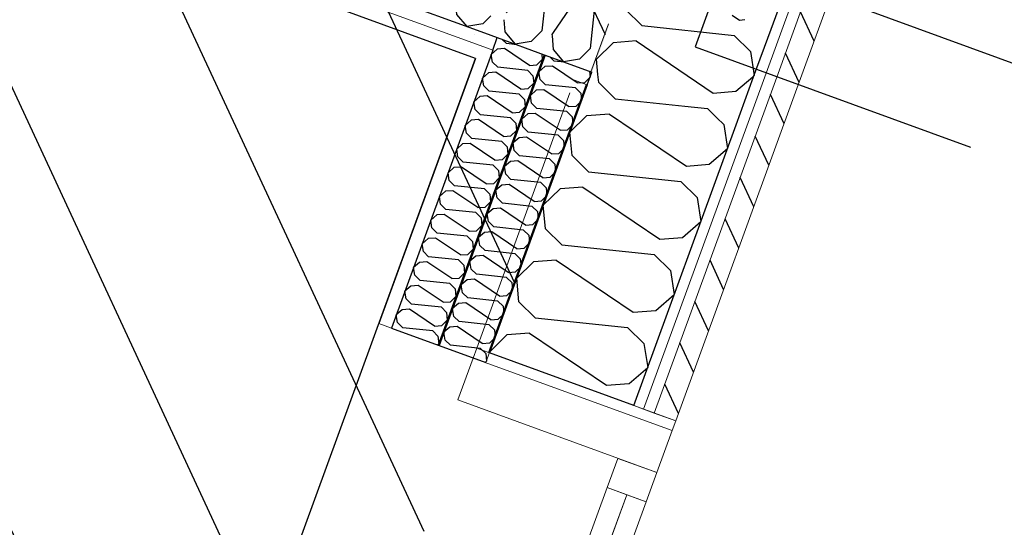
# Model space of a CAD drawing. Header units: millimetres. Extents: x 112481703 to 112588235, y 1264638581 to 1264713486.
# Tile 392 of 487: x 112583636 to 112584585, y 1264681601 to 1264682090. Entities that reach past the tile are written whole.
import ezdxf

# ---------------------------------------------------------------- set-up
doc = ezdxf.new("R2010")
doc.units = ezdxf.units.MM
doc.header["$LTSCALE"] = 0.5
doc.header["$MEASUREMENT"] = 0
doc.linetypes.add('PLINE', pattern=[0])
doc.linetypes.add('Stiplet', pattern=[1128.888893, 564.444447, -564.444447])
for name, color, linetype, lineweight in [('235- Utvendig kledning og overflate', 7, 'Continuous', 0), ('236- Innvendig kledning og overflate', 7, 'Continuous', 0), ('244- Vinduer_ dører_ foldevegger', 7, 'Continuous', 0), ('262- Taktekking', 7, 'Continuous', 0)]:
    doc.layers.add(name, color=color, linetype=linetype, lineweight=lineweight)
for name, color, linetype in [('862- M___Nettoareal', 7, 'Continuous'), ('862- M___Nettoareal(Polylinje)', 7, 'Continuous'), ('LA_farge_dekke_asfalt2', 7, 'Continuous'), ('Yttervegger.A225', 7, 'Continuous'), ('Yttervegger.A225 (Skravur)', 7, 'Continuous')]:
    doc.layers.add(name, color=color, linetype=linetype)
pattern_1 = [(249.956, (112557650, 1264717795), (-81.357, 29.68231), [0, -50]), (249.956, (112557682.11, 1264717756.67), (-81.357, 29.68231), [0, -50])]
pattern_2 = [(114.95599, (112557650, 1264717795), (27.198964, 12.65766), [])]

# ---------------------------------------------------------------- blocks, each defined once
blk = doc.blocks.new('Akuttmottak_3_6', base_point=(112581925.35, 1264681173.33))
at = {"layer": '862- M___Nettoareal(Polylinje)', "linetype": 'PLINE', "flags": 128}
blk.add_lwpolyline([(112578050.45, 1264680907.59), (112582998.65, 1264679102.29), (112584074.94, 1264682052.33), (112579575.15, 1264683694.04), (112579126.74, 1264683857.63), (112578714.09, 1264682726.57)], close=True, dxfattribs=at)
blk = doc.blocks.new('*X308', base_point=(112557650, 1264717795))
at = {"layer": 'Yttervegger.A225 (Skravur)', "linetype": 'PLINE'}
for p, q in [((112584134.23, 1264682155.88), (112584128.63, 1264682161.55)), ((112584135.35, 1264682141.33), (112584134.23, 1264682155.88)), ((112584145.14, 1264682137.76), (112584155.36, 1264682148.16)), ((112584155.36, 1264682148.16), (112584170.28, 1264682149.54)), ((112584173.97, 1264682145.8), (112584170.28, 1264682149.54)), ((112584135.35, 1264682141.33), (112584104.74, 1264682096.09)), ((112584145.14, 1264682137.76), (112584138.94, 1264682078.83)), ((112584102.36, 1264682089.55), (112584103.28, 1264682077.71)), ((112584138.94, 1264682078.83), (112584128.71, 1264682068.43)), ((112584103.28, 1264682077.71), (112584113.4, 1264682065.97)), ((112584128.71, 1264682068.43), (112584113.4, 1264682065.97))]:
    blk.add_line(p, q, dxfattribs=at)
blk = doc.blocks.new('*X309', base_point=(112557650, 1264717795))
at = {"layer": 'Yttervegger.A225 (Skravur)', "linetype": 'PLINE'}
for p, q in [((112584174.75, 1264682145.01), (112584173.97, 1264682145.8)), ((112584149.99, 1264682077.14), (112584148.72, 1264682075.26)), ((112584148.72, 1264682075.26), (112584148.82, 1264682073.94))]:
    blk.add_line(p, q, dxfattribs=at)
blk = doc.blocks.new('*X310', base_point=(112557650, 1264717795))
at = {"layer": 'Yttervegger.A225 (Skravur)', "linetype": 'PLINE'}
for p, q in [((112584180.8, 1264682138.88), (112584174.75, 1264682145.01)), ((112584181.93, 1264682124.34), (112584180.8, 1264682138.88)), ((112584191.71, 1264682120.77), (112584201.94, 1264682131.17)), ((112584201.94, 1264682131.17), (112584216.85, 1264682132.55)), ((112584220.1, 1264682129.26), (112584216.85, 1264682132.55)), ((112584181.93, 1264682124.34), (112584149.99, 1264682077.14)), ((112584191.71, 1264682120.77), (112584185.51, 1264682061.84)), ((112584148.82, 1264682073.94), (112584149.85, 1264682060.72)), ((112584149.85, 1264682060.72), (112584159.98, 1264682048.98)), ((112584185.51, 1264682061.84), (112584175.28, 1264682051.44)), ((112584175.28, 1264682051.44), (112584159.98, 1264682048.98))]:
    blk.add_line(p, q, dxfattribs=at)
blk = doc.blocks.new('*X312', base_point=(112557650, 1264717795))
at = {"layer": 'Yttervegger.A225 (Skravur)', "linetype": 'PLINE'}
for p, q in [((112583729.99, 1264682294.74), (112583736.22, 1264682301.09)), ((112583736.22, 1264682301.09), (112583751.13, 1264682302.46)), ((112583761.66, 1264682291.8), (112583751.13, 1264682302.46)), ((112583762.78, 1264682277.26), (112583761.66, 1264682291.8)), ((112583724.98, 1264682281.02), (112583719.79, 1264682231.75)), ((112583772.57, 1264682273.69), (112583782.79, 1264682284.09)), ((112583782.79, 1264682284.09), (112583797.71, 1264682285.47)), ((112583808.23, 1264682274.81), (112583797.71, 1264682285.47)), ((112583762.78, 1264682277.26), (112583729.58, 1264682228.18)), ((112583772.57, 1264682273.69), (112583766.36, 1264682214.76)), ((112583809.35, 1264682260.27), (112583808.23, 1264682274.81)), ((112583809.35, 1264682260.27), (112583776.15, 1264682211.19)), ((112583819.14, 1264682256.7), (112583829.36, 1264682267.1)), ((112583829.36, 1264682267.1), (112583844.28, 1264682268.48)), ((112583854.8, 1264682257.82), (112583844.28, 1264682268.48)), ((112583819.14, 1264682256.7), (112583812.94, 1264682197.77)), ((112583855.93, 1264682243.28), (112583854.8, 1264682257.82)), ((112583865.71, 1264682239.71), (112583875.93, 1264682250.11)), ((112583875.93, 1264682250.11), (112583890.85, 1264682251.49)), ((112583901.37, 1264682240.83), (112583890.85, 1264682251.49)), ((112583855.93, 1264682243.28), (112583822.72, 1264682194.2)), ((112583902.5, 1264682226.29), (112583901.37, 1264682240.83)), ((112583719.79, 1264682231.75), (112583709.57, 1264682221.35)), ((112583865.71, 1264682239.71), (112583859.51, 1264682180.78)), ((112583912.28, 1264682222.72), (112583922.51, 1264682233.12)), ((112583922.51, 1264682233.12), (112583937.42, 1264682234.5)), ((112583947.94, 1264682223.84), (112583937.42, 1264682234.5)), ((112583709.57, 1264682221.35), (112583702.81, 1264682220.27)), ((112583729.58, 1264682228.18), (112583730.7, 1264682213.64)), ((112583902.5, 1264682226.29), (112583869.29, 1264682177.21)), ((112583912.28, 1264682222.72), (112583906.08, 1264682163.79)), ((112583949.07, 1264682209.3), (112583947.94, 1264682223.84)), ((112583730.7, 1264682213.64), (112583740.83, 1264682201.9)), ((112583766.36, 1264682214.76), (112583756.14, 1264682204.36)), ((112583958.85, 1264682205.73), (112583969.08, 1264682216.13)), ((112583969.08, 1264682216.13), (112583983.99, 1264682217.51)), ((112583994.51, 1264682206.85), (112583983.99, 1264682217.51)), ((112583756.14, 1264682204.36), (112583740.83, 1264682201.9)), ((112583776.15, 1264682211.19), (112583777.27, 1264682196.65)), ((112583949.07, 1264682209.3), (112583915.86, 1264682160.22)), ((112583958.85, 1264682205.73), (112583952.65, 1264682146.8)), ((112583995.64, 1264682192.31), (112583994.51, 1264682206.85)), ((112583777.27, 1264682196.65), (112583787.4, 1264682184.91)), ((112583812.94, 1264682197.77), (112583802.71, 1264682187.37)), ((112583822.72, 1264682194.2), (112583823.85, 1264682179.66)), ((112584005.42, 1264682188.74), (112584015.65, 1264682199.14)), ((112584015.65, 1264682199.14), (112584030.56, 1264682200.52)), ((112584041.09, 1264682189.86), (112584030.56, 1264682200.52)), ((112583802.71, 1264682187.37), (112583787.4, 1264682184.91)), ((112583995.64, 1264682192.31), (112583962.44, 1264682143.23)), ((112584005.42, 1264682188.74), (112583999.22, 1264682129.81)), ((112584042.21, 1264682175.32), (112584041.09, 1264682189.86)), ((112584062.22, 1264682182.15), (112584077.14, 1264682183.53)), ((112584087.66, 1264682172.87), (112584077.14, 1264682183.53)), ((112583823.85, 1264682179.66), (112583833.97, 1264682167.92)), ((112583859.51, 1264682180.78), (112583849.28, 1264682170.38)), ((112583869.29, 1264682177.21), (112583870.42, 1264682162.67)), ((112584042.21, 1264682175.32), (112584009.01, 1264682126.24)), ((112584052, 1264682171.75), (112584062.22, 1264682182.15)), ((112583849.28, 1264682170.38), (112583833.97, 1264682167.92)), ((112584052, 1264682171.75), (112584045.79, 1264682112.82)), ((112584088.78, 1264682158.32), (112584087.66, 1264682172.87)), ((112584098.57, 1264682154.75), (112584108.79, 1264682165.16)), ((112584108.79, 1264682165.16), (112584116.36, 1264682165.86)), ((112583870.42, 1264682162.67), (112583880.55, 1264682150.93)), ((112583906.08, 1264682163.79), (112583895.85, 1264682153.39)), ((112583915.86, 1264682160.22), (112583916.99, 1264682145.68)), ((112584088.78, 1264682158.32), (112584055.58, 1264682109.25)), ((112584098.57, 1264682154.75), (112584093, 1264682101.82)), ((112583895.85, 1264682153.39), (112583880.55, 1264682150.93)), ((112583916.99, 1264682145.68), (112583927.12, 1264682133.94)), ((112583952.65, 1264682146.8), (112583942.43, 1264682136.4)), ((112583942.43, 1264682136.4), (112583927.12, 1264682133.94)), ((112583962.44, 1264682143.23), (112583963.56, 1264682128.69)), ((112583963.56, 1264682128.69), (112583973.69, 1264682116.95)), ((112583999.22, 1264682129.81), (112583989, 1264682119.41)), ((112584009.01, 1264682126.24), (112584010.13, 1264682111.69)), ((112583989, 1264682119.41), (112583973.69, 1264682116.95)), ((112584010.13, 1264682111.69), (112584020.26, 1264682099.96)), ((112584045.79, 1264682112.82), (112584035.57, 1264682102.41)), ((112584055.58, 1264682109.25), (112584056.7, 1264682094.7)), ((112584035.57, 1264682102.41), (112584020.26, 1264682099.96)), ((112584056.7, 1264682094.7), (112584066.83, 1264682082.97)), ((112584089.89, 1264682093.31), (112584082.14, 1264682085.42)), ((112584082.14, 1264682085.42), (112584066.83, 1264682082.97))]:
    blk.add_line(p, q, dxfattribs=at)
blk = doc.blocks.new('*X368', base_point=(112557650, 1264717795))
at = {"layer": 'Yttervegger.A225 (Skravur)', "linetype": 'PLINE'}
for p, q in [((112584225.2, 1264682129.51), (112584217.37, 1264682121.78)), ((112584219.46, 1264682099.26), (112584217.37, 1264682121.78)), ((112584235.16, 1264682083.82), (112584219.46, 1264682099.26)), ((112584322.48, 1264682094.01), (112584329.55, 1264682089.23)), ((112584329.55, 1264682089.23), (112584334.54, 1264682089.62)), ((112584235.16, 1264682083.82), (112584324.16, 1264682074.45)), ((112584324.16, 1264682074.45), (112584339.87, 1264682059.01)), ((112584339.87, 1264682059.01), (112584343.58, 1264682035.89)), ((112584342.16, 1264682034.67), (112584343.58, 1264682035.89))]:
    blk.add_line(p, q, dxfattribs=at)
blk = doc.blocks.new('*X375', base_point=(112557650, 1264717795))
at = {"layer": 'Yttervegger.A225 (Skravur)', "linetype": 'PLINE'}
for p, q in [((112584193.79, 1264682028.93), (112584193.06, 1264682036.91)), ((112584209.5, 1264682013.49), (112584193.79, 1264682028.93)), ((112584209.5, 1264682013.49), (112584276.63, 1264682006.42)), ((112584182.15, 1264681997.01), (112584166.05, 1264681981.12)), ((112584204.11, 1264681998.71), (112584182.15, 1264681997.01)), ((112584204.11, 1264681998.71), (112584278.23, 1264681948.56)), ((112584307.68, 1264681995.09), (112584314.21, 1264681988.68)), ((112584314.21, 1264681988.68), (112584317.92, 1264681965.56)), ((112584168.13, 1264681958.6), (112584166.05, 1264681981.12)), ((112584300.19, 1264681950.26), (112584317.92, 1264681965.56)), ((112584183.84, 1264681943.15), (112584168.13, 1264681958.6)), ((112584278.23, 1264681948.56), (112584300.19, 1264681950.26)), ((112584183.84, 1264681943.15), (112584272.84, 1264681933.79)), ((112584178.45, 1264681928.38), (112584156.49, 1264681926.68)), ((112584178.45, 1264681928.38), (112584252.57, 1264681878.23)), ((112584272.84, 1264681933.79), (112584288.55, 1264681918.35)), ((112584156.49, 1264681926.68), (112584140.39, 1264681910.79)), ((112584288.55, 1264681918.35), (112584292.26, 1264681895.23)), ((112584142.47, 1264681888.26), (112584140.39, 1264681910.79)), ((112584274.53, 1264681879.93), (112584292.26, 1264681895.23)), ((112584158.18, 1264681872.82), (112584142.47, 1264681888.26)), ((112584252.57, 1264681878.23), (112584274.53, 1264681879.93)), ((112584158.18, 1264681872.82), (112584247.18, 1264681863.46)), ((112584247.18, 1264681863.46), (112584262.89, 1264681848.01)), ((112584130.83, 1264681856.35), (112584114.73, 1264681840.45)), ((112584152.79, 1264681858.05), (112584130.83, 1264681856.35)), ((112584152.79, 1264681858.05), (112584226.91, 1264681807.9)), ((112584262.89, 1264681848.01), (112584266.6, 1264681824.9)), ((112584116.81, 1264681817.93), (112584114.73, 1264681840.45)), ((112584248.87, 1264681809.6), (112584266.6, 1264681824.9)), ((112584132.52, 1264681802.49), (112584116.81, 1264681817.93)), ((112584226.91, 1264681807.9), (112584248.87, 1264681809.6)), ((112584132.52, 1264681802.49), (112584221.52, 1264681793.12)), ((112584105.17, 1264681786.01), (112584089.07, 1264681770.12)), ((112584127.13, 1264681787.71), (112584105.17, 1264681786.01)), ((112584127.13, 1264681787.71), (112584201.25, 1264681737.57)), ((112584221.52, 1264681793.12), (112584237.23, 1264681777.68)), ((112584237.23, 1264681777.68), (112584240.94, 1264681754.56)), ((112584089.24, 1264681768.36), (112584089.07, 1264681770.12)), ((112584223.21, 1264681739.27), (112584240.94, 1264681754.56)), ((112584201.25, 1264681737.57), (112584223.21, 1264681739.27))]:
    blk.add_line(p, q, dxfattribs=at)
blk = doc.blocks.new('*X377', base_point=(112557650, 1264717795))
at = {"layer": 'Yttervegger.A225 (Skravur)', "linetype": 'PLINE'}
for p, q in [((112584207.81, 1264682067.34), (112584191.71, 1264682051.45)), ((112584229.77, 1264682069.04), (112584207.81, 1264682067.34)), ((112584229.77, 1264682069.04), (112584303.89, 1264682018.9)), ((112584193.06, 1264682036.91), (112584191.71, 1264682051.45)), ((112584325.85, 1264682020.6), (112584342.16, 1264682034.67)), ((112584303.89, 1264682018.9), (112584325.85, 1264682020.6)), ((112584276.63, 1264682006.42), (112584298.5, 1264682004.12)), ((112584298.5, 1264682004.12), (112584307.68, 1264681995.09))]:
    blk.add_line(p, q, dxfattribs=at)
blk = doc.blocks.new('Skyvedør[22]', base_point=(112557650, 1264717795))
at = {"layer": '235- Utvendig kledning og overflate', "linetype": 'PLINE'}
for p, q in [((112584236.95, 1264681714.46), (112584227.56, 1264681717.89)), ((112584236.95, 1264681714.46), (112584227.56, 1264681717.89)), ((112584247.29, 1264681710.69), (112584236.95, 1264681714.46)), ((112584247.29, 1264681710.69), (112584236.95, 1264681714.46)), ((112584267.95, 1264681703.15), (112584247.29, 1264681710.69)), ((112584267.95, 1264681703.15), (112584247.29, 1264681710.69))]:
    blk.add_line(p, q, dxfattribs=at)
at = {"layer": '236- Innvendig kledning og overflate', "linetype": 'PLINE'}
for p, q in [((112584087.58, 1264681768.96), (112584076.31, 1264681773.07)), ((112584087.58, 1264681768.96), (112584076.31, 1264681773.07)), ((112584088.52, 1264681768.62), (112584087.58, 1264681768.96)), ((112584088.52, 1264681768.62), (112584087.58, 1264681768.96))]:
    blk.add_line(p, q, dxfattribs=at)
at = {"layer": '244- Vinduer_ dører_ foldevegger', "linetype": 'PLINE'}
for p, q in [((112584072.88, 1264681763.68), (112584076.31, 1264681773.07)), ((112584267.95, 1264681703.15), (112584076.31, 1264681773.07)), ((112584227.56, 1264681717.89), (112584088.52, 1264681768.62)), ((112584227.56, 1264681717.89), (112584088.52, 1264681768.62)), ((112584058.14, 1264681723.28), (112584072.88, 1264681763.68)), ((112584072.88, 1264681763.68), (112584264.53, 1264681693.76)), ((112584249.79, 1264681653.36), (112584058.14, 1264681723.28)), ((112584264.53, 1264681693.76), (112584267.95, 1264681703.15)), ((112584264.53, 1264681693.76), (112584249.79, 1264681653.36)), ((112584201.93, 1264681638.89), (112584212.21, 1264681667.07)), ((112584212.21, 1264681667.07), (112584249.79, 1264681653.36)), ((112584249.79, 1264681653.36), (112584239.51, 1264681625.18)), ((112584239.51, 1264681625.18), (112584201.93, 1264681638.89)), ((112584220.72, 1264681632.03), (112584026.73, 1264681100.32))]:
    blk.add_line(p, q, dxfattribs=at)
at = {"layer": '244- Vinduer_ dører_ foldevegger', "linetype": 'PLINE', "flags": 128}
for points in [[(112584220.72, 1264681632.03), (112584026.73, 1264681100.32), (112584007.94, 1264681107.17), (112584201.93, 1264681638.89)], [(112584239.51, 1264681625.18), (112584045.51, 1264681093.46), (112584026.73, 1264681100.32), (112584220.72, 1264681632.03)]]:
    blk.add_lwpolyline(points, close=True, dxfattribs=at)
blk = doc.blocks.new('*X452', base_point=(112557650, 1264717795))
at = {"layer": 'Yttervegger.A225 (Skravur)', "linetype": 'PLINE'}
for p, q in [((112584104.81, 1264682066.49), (112584100.57, 1264682070.66)), ((112584095.93, 1264682061.15), (112584090.19, 1264682056.19)), ((112584103.06, 1264682061.7), (112584095.93, 1264682061.15)), ((112584127.1, 1264682045.43), (112584103.06, 1264682061.7)), ((112584114.91, 1264682065.43), (112584104.81, 1264682066.49)), ((112584091.39, 1264682048.69), (112584090.19, 1264682056.19)), ((112584134.22, 1264682045.99), (112584139.44, 1264682051.14)), ((112584138.93, 1264682056.66), (112584139.44, 1264682051.14)), ((112584096.48, 1264682043.68), (112584091.39, 1264682048.69)), ((112584125.35, 1264682040.64), (112584096.48, 1264682043.68)), ((112584127.1, 1264682045.43), (112584134.22, 1264682045.99)), ((112584087.61, 1264682038.34), (112584081.86, 1264682033.37)), ((112584083.07, 1264682025.88), (112584081.86, 1264682033.37)), ((112584094.73, 1264682038.89), (112584087.61, 1264682038.34)), ((112584118.77, 1264682022.62), (112584094.73, 1264682038.89)), ((112584125.35, 1264682040.64), (112584130.44, 1264682035.63)), ((112584130.44, 1264682035.63), (112584131.12, 1264682028.33)), ((112584088.16, 1264682020.87), (112584083.07, 1264682025.88)), ((112584118.77, 1264682022.62), (112584125.9, 1264682023.17)), ((112584125.9, 1264682023.17), (112584131.12, 1264682028.33)), ((112584079.29, 1264682015.53), (112584073.54, 1264682010.56)), ((112584086.41, 1264682016.08), (112584079.29, 1264682015.53)), ((112584110.45, 1264681999.81), (112584086.41, 1264682016.08)), ((112584117.03, 1264682017.83), (112584088.16, 1264682020.87)), ((112584117.03, 1264682017.83), (112584122.12, 1264682012.82)), ((112584122.12, 1264682012.82), (112584122.79, 1264682005.52)), ((112584074.74, 1264682003.07), (112584073.54, 1264682010.56)), ((112584079.84, 1264681998.06), (112584074.74, 1264682003.07)), ((112584117.57, 1264682000.36), (112584122.79, 1264682005.52)), ((112584108.7, 1264681995.02), (112584079.84, 1264681998.06)), ((112584108.7, 1264681995.02), (112584113.8, 1264681990.01)), ((112584110.45, 1264681999.81), (112584117.57, 1264682000.36)), ((112584070.97, 1264681992.71), (112584065.22, 1264681987.75)), ((112584066.42, 1264681980.26), (112584065.22, 1264681987.75)), ((112584078.09, 1264681993.27), (112584070.97, 1264681992.71)), ((112584102.13, 1264681977), (112584078.09, 1264681993.27)), ((112584113.8, 1264681990.01), (112584114.47, 1264681982.71)), ((112584071.52, 1264681975.25), (112584066.42, 1264681980.26)), ((112584100.38, 1264681972.21), (112584071.52, 1264681975.25)), ((112584102.13, 1264681977), (112584109.25, 1264681977.55)), ((112584109.25, 1264681977.55), (112584114.47, 1264681982.71)), ((112584062.65, 1264681969.9), (112584056.9, 1264681964.94)), ((112584069.77, 1264681970.46), (112584062.65, 1264681969.9)), ((112584093.81, 1264681954.19), (112584069.77, 1264681970.46)), ((112584100.38, 1264681972.21), (112584105.48, 1264681967.2)), ((112584105.48, 1264681967.2), (112584106.15, 1264681959.9)), ((112584058.1, 1264681957.45), (112584056.9, 1264681964.94)), ((112584063.19, 1264681952.44), (112584058.1, 1264681957.45)), ((112584100.93, 1264681954.74), (112584106.15, 1264681959.9)), ((112584054.32, 1264681947.09), (112584048.57, 1264681942.13)), ((112584061.45, 1264681947.64), (112584054.32, 1264681947.09)), ((112584085.48, 1264681931.38), (112584061.45, 1264681947.64)), ((112584092.06, 1264681949.4), (112584063.19, 1264681952.44)), ((112584092.06, 1264681949.4), (112584097.15, 1264681944.39)), ((112584093.81, 1264681954.19), (112584100.93, 1264681954.74)), ((112584049.78, 1264681934.63), (112584048.57, 1264681942.13)), ((112584092.61, 1264681931.93), (112584097.83, 1264681937.09)), ((112584097.15, 1264681944.39), (112584097.83, 1264681937.09)), ((112584054.87, 1264681929.63), (112584049.78, 1264681934.63)), ((112584083.74, 1264681926.59), (112584054.87, 1264681929.63)), ((112584085.48, 1264681931.38), (112584092.61, 1264681931.93)), ((112584046, 1264681924.28), (112584040.25, 1264681919.32)), ((112584041.46, 1264681911.82), (112584040.25, 1264681919.32)), ((112584053.12, 1264681924.83), (112584046, 1264681924.28)), ((112584077.16, 1264681908.57), (112584053.12, 1264681924.83)), ((112584083.74, 1264681926.59), (112584088.83, 1264681921.58)), ((112584088.83, 1264681921.58), (112584089.51, 1264681914.28)), ((112584046.55, 1264681906.82), (112584041.46, 1264681911.82)), ((112584077.16, 1264681908.57), (112584084.29, 1264681909.12)), ((112584084.29, 1264681909.12), (112584089.51, 1264681914.28)), ((112584037.68, 1264681901.47), (112584031.93, 1264681896.51)), ((112584044.8, 1264681902.02), (112584037.68, 1264681901.47)), ((112584068.84, 1264681885.76), (112584044.8, 1264681902.02)), ((112584075.41, 1264681903.78), (112584046.55, 1264681906.82)), ((112584075.41, 1264681903.78), (112584080.51, 1264681898.77)), ((112584080.51, 1264681898.77), (112584081.18, 1264681891.47)), ((112584033.13, 1264681889.01), (112584031.93, 1264681896.51)), ((112584075.96, 1264681886.31), (112584081.18, 1264681891.47)), ((112584038.23, 1264681884.01), (112584033.13, 1264681889.01)), ((112584067.09, 1264681880.97), (112584038.23, 1264681884.01)), ((112584067.09, 1264681880.97), (112584072.19, 1264681875.96)), ((112584068.84, 1264681885.76), (112584075.96, 1264681886.31)), ((112584029.36, 1264681878.66), (112584023.61, 1264681873.7)), ((112584024.81, 1264681866.2), (112584023.61, 1264681873.7)), ((112584036.48, 1264681879.21), (112584029.36, 1264681878.66)), ((112584060.52, 1264681862.95), (112584036.48, 1264681879.21)), ((112584072.19, 1264681875.96), (112584072.86, 1264681868.65)), ((112584029.91, 1264681861.19), (112584024.81, 1264681866.2)), ((112584058.77, 1264681858.16), (112584029.91, 1264681861.19)), ((112584060.52, 1264681862.95), (112584067.64, 1264681863.5)), ((112584067.64, 1264681863.5), (112584072.86, 1264681868.65)), ((112584021.03, 1264681855.85), (112584015.29, 1264681850.89)), ((112584028.16, 1264681856.4), (112584021.03, 1264681855.85)), ((112584052.2, 1264681840.14), (112584028.16, 1264681856.4)), ((112584058.77, 1264681858.16), (112584063.86, 1264681853.15)), ((112584063.86, 1264681853.15), (112584064.54, 1264681845.84)), ((112584016.49, 1264681843.39), (112584015.29, 1264681850.89)), ((112584021.58, 1264681838.38), (112584016.49, 1264681843.39)), ((112584059.32, 1264681840.69), (112584064.54, 1264681845.84)), ((112584012.71, 1264681833.04), (112584006.96, 1264681828.08)), ((112584019.84, 1264681833.59), (112584012.71, 1264681833.04)), ((112584043.87, 1264681817.33), (112584019.84, 1264681833.59)), ((112584050.45, 1264681835.35), (112584021.58, 1264681838.38)), ((112584050.45, 1264681835.35), (112584055.54, 1264681830.34)), ((112584052.2, 1264681840.14), (112584059.32, 1264681840.69)), ((112584008.17, 1264681820.58), (112584006.96, 1264681828.08)), ((112584051, 1264681817.88), (112584056.22, 1264681823.03)), ((112584055.54, 1264681830.34), (112584056.22, 1264681823.03)), ((112584013.26, 1264681815.57), (112584008.17, 1264681820.58)), ((112584042.13, 1264681812.54), (112584013.26, 1264681815.57)), ((112584043.87, 1264681817.33), (112584051, 1264681817.88)), ((112584004.39, 1264681810.23), (112583998.64, 1264681805.27)), ((112583999.84, 1264681797.77), (112583998.64, 1264681805.27)), ((112584011.51, 1264681810.78), (112584004.39, 1264681810.23)), ((112584035.55, 1264681794.52), (112584011.51, 1264681810.78)), ((112584042.13, 1264681812.54), (112584047.22, 1264681807.53)), ((112584047.22, 1264681807.53), (112584047.89, 1264681800.22)), ((112584004.94, 1264681792.76), (112583999.84, 1264681797.77)), ((112584035.55, 1264681794.52), (112584042.67, 1264681795.07)), ((112584042.67, 1264681795.07), (112584047.89, 1264681800.22)), ((112584033.8, 1264681789.73), (112584004.94, 1264681792.76)), ((112584033.8, 1264681789.73), (112584038.9, 1264681784.72)), ((112584038.9, 1264681784.72), (112584039.57, 1264681777.41)), ((112584038.4, 1264681776.26), (112584039.57, 1264681777.41))]:
    blk.add_line(p, q, dxfattribs=at)
blk = doc.blocks.new('*X469', base_point=(112557650, 1264717795))
at = {"layer": 'Yttervegger.A225 (Skravur)', "linetype": 'PLINE'}
for p, q in [((112584150.84, 1264682049.7), (112584146.6, 1264682053.86)), ((112584141.97, 1264682044.35), (112584136.22, 1264682039.39)), ((112584149.09, 1264682044.9), (112584141.97, 1264682044.35)), ((112584173.13, 1264682028.64), (112584149.09, 1264682044.9)), ((112584160.94, 1264682048.63), (112584150.84, 1264682049.7)), ((112584137.42, 1264682031.89), (112584136.22, 1264682039.39)), ((112584142.52, 1264682026.88), (112584137.42, 1264682031.89)), ((112584180.25, 1264682029.19), (112584185.47, 1264682034.34)), ((112584184.96, 1264682039.87), (112584185.47, 1264682034.34)), ((112584140.77, 1264682022.09), (112584133.64, 1264682021.54)), ((112584164.81, 1264682005.83), (112584140.77, 1264682022.09)), ((112584171.38, 1264682023.85), (112584142.52, 1264682026.88)), ((112584171.38, 1264682023.85), (112584176.47, 1264682018.84)), ((112584173.13, 1264682028.64), (112584180.25, 1264682029.19)), ((112584133.64, 1264682021.54), (112584127.9, 1264682016.58)), ((112584129.1, 1264682009.08), (112584127.9, 1264682016.58)), ((112584176.47, 1264682018.84), (112584177.15, 1264682011.53)), ((112584134.19, 1264682004.07), (112584129.1, 1264682009.08)), ((112584163.06, 1264682001.04), (112584134.19, 1264682004.07)), ((112584164.81, 1264682005.83), (112584171.93, 1264682006.38)), ((112584171.93, 1264682006.38), (112584177.15, 1264682011.53)), ((112584125.32, 1264681998.73), (112584119.57, 1264681993.77)), ((112584120.78, 1264681986.27), (112584119.57, 1264681993.77)), ((112584132.44, 1264681999.28), (112584125.32, 1264681998.73)), ((112584156.48, 1264681983.02), (112584132.44, 1264681999.28)), ((112584163.06, 1264682001.04), (112584168.15, 1264681996.03)), ((112584168.15, 1264681996.03), (112584168.83, 1264681988.72)), ((112584125.87, 1264681981.26), (112584120.78, 1264681986.27)), ((112584163.61, 1264681983.57), (112584168.83, 1264681988.72)), ((112584117, 1264681975.92), (112584111.25, 1264681970.96)), ((112584124.12, 1264681976.47), (112584117, 1264681975.92)), ((112584148.16, 1264681960.21), (112584124.12, 1264681976.47)), ((112584154.74, 1264681978.23), (112584125.87, 1264681981.26)), ((112584154.74, 1264681978.23), (112584159.83, 1264681973.22)), ((112584156.48, 1264681983.02), (112584163.61, 1264681983.57)), ((112584112.45, 1264681963.46), (112584111.25, 1264681970.96)), ((112584155.28, 1264681960.76), (112584160.5, 1264681965.91)), ((112584159.83, 1264681973.22), (112584160.5, 1264681965.91)), ((112584117.55, 1264681958.45), (112584112.45, 1264681963.46)), ((112584146.41, 1264681955.42), (112584117.55, 1264681958.45)), ((112584148.16, 1264681960.21), (112584155.28, 1264681960.76)), ((112584108.68, 1264681953.11), (112584102.93, 1264681948.15)), ((112584104.13, 1264681940.65), (112584102.93, 1264681948.15)), ((112584115.8, 1264681953.66), (112584108.68, 1264681953.11)), ((112584139.84, 1264681937.4), (112584115.8, 1264681953.66)), ((112584146.41, 1264681955.42), (112584151.51, 1264681950.41)), ((112584151.51, 1264681950.41), (112584152.18, 1264681943.1)), ((112584109.23, 1264681935.64), (112584104.13, 1264681940.65)), ((112584139.84, 1264681937.4), (112584146.96, 1264681937.95)), ((112584146.96, 1264681937.95), (112584152.18, 1264681943.1)), ((112584100.36, 1264681930.3), (112584094.61, 1264681925.34)), ((112584107.48, 1264681930.85), (112584100.36, 1264681930.3)), ((112584131.52, 1264681914.59), (112584107.48, 1264681930.85)), ((112584138.09, 1264681932.6), (112584109.23, 1264681935.64)), ((112584138.09, 1264681932.6), (112584143.18, 1264681927.6)), ((112584143.18, 1264681927.6), (112584143.86, 1264681920.29)), ((112584095.81, 1264681917.84), (112584094.61, 1264681925.34)), ((112584100.9, 1264681912.83), (112584095.81, 1264681917.84)), ((112584138.64, 1264681915.14), (112584143.86, 1264681920.29)), ((112584099.16, 1264681908.04), (112584092.03, 1264681907.49)), ((112584123.19, 1264681891.78), (112584099.16, 1264681908.04)), ((112584129.77, 1264681909.79), (112584100.9, 1264681912.83)), ((112584129.77, 1264681909.79), (112584134.86, 1264681904.79)), ((112584131.52, 1264681914.59), (112584138.64, 1264681915.14)), ((112584092.03, 1264681907.49), (112584086.28, 1264681902.53)), ((112584087.49, 1264681895.03), (112584086.28, 1264681902.53)), ((112584134.86, 1264681904.79), (112584135.54, 1264681897.48)), ((112584092.58, 1264681890.02), (112584087.49, 1264681895.03)), ((112584121.45, 1264681886.98), (112584092.58, 1264681890.02)), ((112584123.19, 1264681891.78), (112584130.32, 1264681892.33)), ((112584130.32, 1264681892.33), (112584135.54, 1264681897.48)), ((112584083.71, 1264681884.68), (112584077.96, 1264681879.72)), ((112584079.17, 1264681872.22), (112584077.96, 1264681879.72)), ((112584090.83, 1264681885.23), (112584083.71, 1264681884.68)), ((112584114.87, 1264681868.97), (112584090.83, 1264681885.23)), ((112584121.45, 1264681886.98), (112584126.54, 1264681881.98)), ((112584126.54, 1264681881.98), (112584127.22, 1264681874.67)), ((112584084.26, 1264681867.21), (112584079.17, 1264681872.22)), ((112584122, 1264681869.52), (112584127.22, 1264681874.67)), ((112584075.39, 1264681861.87), (112584069.64, 1264681856.91)), ((112584082.51, 1264681862.42), (112584075.39, 1264681861.87)), ((112584106.55, 1264681846.16), (112584082.51, 1264681862.42)), ((112584113.12, 1264681864.17), (112584084.26, 1264681867.21)), ((112584113.12, 1264681864.17), (112584118.22, 1264681859.16)), ((112584114.87, 1264681868.97), (112584122, 1264681869.52)), ((112584070.84, 1264681849.41), (112584069.64, 1264681856.91)), ((112584113.67, 1264681846.71), (112584118.89, 1264681851.86)), ((112584118.22, 1264681859.16), (112584118.89, 1264681851.86)), ((112584075.94, 1264681844.4), (112584070.84, 1264681849.41)), ((112584104.8, 1264681841.36), (112584075.94, 1264681844.4)), ((112584106.55, 1264681846.16), (112584113.67, 1264681846.71)), ((112584067.07, 1264681839.06), (112584061.32, 1264681834.1)), ((112584062.52, 1264681826.6), (112584061.32, 1264681834.1)), ((112584074.19, 1264681839.61), (112584067.07, 1264681839.06)), ((112584098.23, 1264681823.34), (112584074.19, 1264681839.61)), ((112584104.8, 1264681841.36), (112584109.9, 1264681836.35)), ((112584109.9, 1264681836.35), (112584110.57, 1264681829.05)), ((112584067.62, 1264681821.59), (112584062.52, 1264681826.6)), ((112584098.23, 1264681823.34), (112584105.35, 1264681823.9)), ((112584105.35, 1264681823.9), (112584110.57, 1264681829.05)), ((112584058.74, 1264681816.25), (112584053, 1264681811.29)), ((112584065.87, 1264681816.8), (112584058.74, 1264681816.25)), ((112584089.91, 1264681800.53), (112584065.87, 1264681816.8)), ((112584096.48, 1264681818.55), (112584067.62, 1264681821.59)), ((112584096.48, 1264681818.55), (112584101.57, 1264681813.54)), ((112584101.57, 1264681813.54), (112584102.25, 1264681806.24)), ((112584054.2, 1264681803.79), (112584053, 1264681811.29)), ((112584059.29, 1264681798.78), (112584054.2, 1264681803.79)), ((112584097.03, 1264681801.09), (112584102.25, 1264681806.24)), ((112584088.16, 1264681795.74), (112584059.29, 1264681798.78)), ((112584088.16, 1264681795.74), (112584093.25, 1264681790.73)), ((112584089.91, 1264681800.53), (112584097.03, 1264681801.09)), ((112584050.42, 1264681793.44), (112584044.67, 1264681788.47)), ((112584045.88, 1264681780.98), (112584044.67, 1264681788.47)), ((112584057.54, 1264681793.99), (112584050.42, 1264681793.44)), ((112584081.58, 1264681777.72), (112584057.54, 1264681793.99)), ((112584093.25, 1264681790.73), (112584093.93, 1264681783.43)), ((112584050.97, 1264681775.97), (112584045.88, 1264681780.98)), ((112584079.84, 1264681772.93), (112584050.97, 1264681775.97)), ((112584081.58, 1264681777.72), (112584088.71, 1264681778.27)), ((112584088.71, 1264681778.27), (112584093.93, 1264681783.43)), ((112584079.84, 1264681772.93), (112584084.93, 1264681767.92)), ((112584084.93, 1264681767.92), (112584085.6, 1264681760.62)), ((112584084.43, 1264681759.46), (112584085.6, 1264681760.62))]:
    blk.add_line(p, q, dxfattribs=at)
blk = doc.blocks.new('Simple Door Opening[25]', base_point=(112557650, 1264717795))
at = {"layer": '236- Innvendig kledning og overflate', "linetype": 'PLINE'}
blk.add_line((112583981.76, 1264681796.92), (112583993.97, 1264681792.47), dxfattribs=at)
at = {"layer": '244- Vinduer_ dører_ foldevegger', "linetype": 'PLINE'}
for p, q in [((112583993.97, 1264681792.47), (112584039.06, 1264681776.02)), ((112584039.06, 1264681776.02), (112584040, 1264681775.67)), ((112584040, 1264681775.67), (112584085.1, 1264681759.22))]:
    blk.add_line(p, q, dxfattribs=at)

msp = doc.modelspace()

# ---------------------------------------------------------------- hatches: boundary and pattern name
at = {"layer": '262- Taktekking', "linetype": 'Continuous'}
h = msp.add_hatch(dxfattribs=at)
h.set_pattern_fill('Membran', color=256, style=0, pattern_type=2)
h.set_pattern_definition([(249.956, (112557650, 1264717795), (-65.76007, 23.99193), [])])
h.paths.add_polyline_path([(112584142.1, 1264682055.51), (112584141.16, 1264682055.85), (112584039.06, 1264681776.02), (112584040, 1264681775.67)])
at = {"layer": 'LA_farge_dekke_asfalt2', "linetype": 'Continuous'}
h = msp.add_hatch(dxfattribs=at)
h.set_pattern_fill('Murverk', color=256, style=0, pattern_type=2)
h.set_pattern_definition([(294.956, (112557650, 1264717795), (163.1938, 75.94596), [])])
h.paths.add_polyline_path([(112562670.28, 1264672618.44), (112565507.41, 1264680394.81), (112573384.41, 1264677520.97), (112579262.36, 1264693631.99), (112587341.37, 1264690684.44), (112579714.93, 1264669780.94), (112576475.27, 1264670962.9), (112575386.63, 1264667979.01)])
at = {"layer": 'Yttervegger.A225 (Skravur)', "linetype": 'Continuous'}
h = msp.add_hatch(dxfattribs=at)
h.set_pattern_fill('Prikker_tett', color=256, style=0, pattern_type=2)
h.set_pattern_definition(pattern_1)
h.paths.add_polyline_path([(112584083.85, 1264682076.76), (112583701.37, 1264682216.3), (112583696.91, 1264682204.09), (112584079.4, 1264682064.54)])
h = msp.add_hatch(dxfattribs=at)
h.set_pattern_fill('Prikker_tett', color=256, style=0, pattern_type=2)
h.set_pattern_definition(pattern_1)
h.paths.add_polyline_path([(112584079.4, 1264682064.54), (112583696.91, 1264682204.09), (112583692.46, 1264682191.88), (112584074.94, 1264682052.33)])
h = msp.add_hatch(dxfattribs=at)
h.set_pattern_fill('Prikker_tett', color=256, style=0, pattern_type=2)
h.set_pattern_definition(pattern_1)
h.paths.add_polyline_path([(112584393.32, 1264682143.05), (112584383.93, 1264682146.48), (112584343.02, 1264682034.36), (112584352.41, 1264682030.93)])
h = msp.add_hatch(dxfattribs=at)
h.set_pattern_fill('Skrålinjer_1', color=256, style=0, pattern_type=2)
h.set_pattern_definition(pattern_2)
h.paths.add_polyline_path([(112584414.93, 1264682135.17), (112584403.65, 1264682139.28), (112584362.75, 1264682027.16), (112584383.42, 1264682019.62), (112584424.32, 1264682131.74)])
h = msp.add_hatch(dxfattribs=at)
h.set_pattern_fill('Prikker_tett', color=256, style=0, pattern_type=2)
h.set_pattern_definition(pattern_1)
h.paths.add_polyline_path([(112584186.25, 1264682039.4), (112584203.04, 1264682085.43), (112584191.77, 1264682089.54), (112584174.98, 1264682043.51)])
for points in [[(112584187.19, 1264682039.05), (112584203.98, 1264682085.09), (112584203.04, 1264682085.43), (112584186.25, 1264682039.4)], [(112584181.79, 1264682027.18), (112584087.58, 1264681768.96), (112584088.52, 1264681768.62), (112584182.73, 1264682026.84)]]:
    msp.add_hatch(color=256, dxfattribs=at).paths.add_polyline_path(points)
h = msp.add_hatch(dxfattribs=at)
h.set_pattern_fill('Prikker_tett', color=256, style=0, pattern_type=2)
h.set_pattern_definition(pattern_1)
h.paths.add_polyline_path([(112584091.61, 1264682060.09), (112584096.06, 1264682072.3), (112584083.85, 1264682076.76), (112584079.4, 1264682064.54)])
h = msp.add_hatch(dxfattribs=at)
h.set_pattern_fill('Prikker_tett', color=256, style=0, pattern_type=2)
h.set_pattern_definition(pattern_1)
h.paths.add_polyline_path([(112584087.15, 1264682047.88), (112584091.61, 1264682060.09), (112584079.4, 1264682064.54), (112584074.94, 1264682052.33)])
h = msp.add_hatch(dxfattribs=at)
h.set_pattern_fill('Prikker_tett', color=256, style=0, pattern_type=2)
h.set_pattern_definition(pattern_1)
h.paths.add_polyline_path([(112584087.15, 1264682047.88), (112584074.94, 1264682052.33), (112583981.76, 1264681796.92), (112583993.97, 1264681792.47)])
h = msp.add_hatch(dxfattribs=at)
h.set_pattern_fill('Prikker_tett', color=256, style=0, pattern_type=2)
h.set_pattern_definition(pattern_1)
h.paths.add_polyline_path([(112584174.98, 1264682043.51), (112584170.52, 1264682031.3), (112584181.79, 1264682027.18), (112584186.25, 1264682039.4)])
h = msp.add_hatch(dxfattribs=at)
h.set_pattern_fill('Prikker_tett', color=256, style=0, pattern_type=2)
h.set_pattern_definition(pattern_1)
h.paths.add_polyline_path([(112584186.25, 1264682039.4), (112584181.79, 1264682027.18), (112584182.73, 1264682026.84), (112584187.19, 1264682039.05)])
h = msp.add_hatch(dxfattribs=at)
h.set_pattern_fill('Prikker_tett', color=256, style=0, pattern_type=2)
h.set_pattern_definition(pattern_1)
h.paths.add_polyline_path([(112584352.41, 1264682030.93), (112584343.02, 1264682034.36), (112584227.56, 1264681717.89), (112584236.95, 1264681714.46)])
h = msp.add_hatch(dxfattribs=at)
h.set_pattern_fill('Prikker_tett', color=256, style=0, pattern_type=2)
h.set_pattern_definition(pattern_1)
h.paths.add_polyline_path([(112584170.52, 1264682031.3), (112584166.07, 1264682019.09), (112584177.34, 1264682014.97), (112584181.79, 1264682027.18)])
h = msp.add_hatch(dxfattribs=at)
h.set_pattern_fill('Skrålinjer_1', color=256, style=0, pattern_type=2)
h.set_pattern_definition(pattern_2)
h.paths.add_polyline_path([(112584383.42, 1264682019.62), (112584362.75, 1264682027.16), (112584247.29, 1264681710.69), (112584267.95, 1264681703.15)])
h = msp.add_hatch(dxfattribs=at)
h.set_pattern_fill('Prikker_tett', color=256, style=0, pattern_type=2)
h.set_pattern_definition(pattern_1)
h.paths.add_polyline_path([(112584087.58, 1264681768.96), (112584177.34, 1264682014.97), (112584166.07, 1264682019.09), (112584076.31, 1264681773.07)])

# ---------------------------------------------------------------- linework, layer by layer
at = {"layer": '235- Utvendig kledning og overflate', "linetype": 'PLINE'}
for p, q in [((112583696.91, 1264682204.09), (112584079.4, 1264682064.54)), ((112584352.41, 1264682030.93), (112584393.32, 1264682143.05)), ((112584362.75, 1264682027.16), (112584403.65, 1264682139.28)), ((112584079.4, 1264682064.54), (112584091.61, 1264682060.09)), ((112584079.4, 1264682064.54), (112584091.61, 1264682060.09)), ((112584170.52, 1264682031.3), (112584181.79, 1264682027.18)), ((112584170.52, 1264682031.3), (112584181.79, 1264682027.18)), ((112584181.79, 1264682027.18), (112584182.73, 1264682026.84)), ((112584181.79, 1264682027.18), (112584182.73, 1264682026.84)), ((112584236.95, 1264681714.46), (112584352.41, 1264682030.93)), ((112584247.29, 1264681710.69), (112584362.75, 1264682027.16)), ((112584236.95, 1264681714.46), (112584227.56, 1264681717.89)), ((112584247.29, 1264681710.69), (112584236.95, 1264681714.46)), ((112584267.95, 1264681703.15), (112584247.29, 1264681710.69))]:
    msp.add_line(p, q, dxfattribs=at)
at = {"layer": '235- Utvendig kledning og overflate', "linetype": 'PLINE', "flags": 128}
for points in [[(112583692.46, 1264682191.88), (112584074.94, 1264682052.33)], [(112584383.42, 1264682019.62), (112584424.32, 1264682131.74)], [(112584267.95, 1264681703.15), (112584383.42, 1264682019.62)]]:
    msp.add_lwpolyline(points, dxfattribs=at)
at = {"layer": '236- Innvendig kledning og overflate', "linetype": 'PLINE'}
for p, q in [((112584203.04, 1264682085.43), (112584186.25, 1264682039.4)), ((112584181.79, 1264682027.18), (112584087.58, 1264681768.96)), ((112583981.76, 1264681796.92), (112583993.97, 1264681792.47)), ((112584087.58, 1264681768.96), (112584076.31, 1264681773.07)), ((112584088.52, 1264681768.62), (112584087.58, 1264681768.96))]:
    msp.add_line(p, q, dxfattribs=at)
at = {"layer": '236- Innvendig kledning og overflate', "linetype": 'PLINE', "flags": 128}
for points in [[(112584085.1, 1264681759.22), (112584187.19, 1264682039.05)], [(112584166.07, 1264682019.09), (112584076.31, 1264681773.07)]]:
    msp.add_lwpolyline(points, dxfattribs=at)
at = {"layer": 'Yttervegger.A225', "linetype": 'PLINE'}
for p, q in [((112583701.37, 1264682216.3), (112584083.85, 1264682076.76)), ((112584359.81, 1264682080.39), (112584383.93, 1264682146.48)), ((112584343.02, 1264682034.36), (112584359.81, 1264682080.39)), ((112584083.85, 1264682076.76), (112584096.06, 1264682072.3)), ((112584083.85, 1264682076.76), (112584096.06, 1264682072.3)), ((112584091.61, 1264682060.09), (112584096.06, 1264682072.3)), ((112584091.61, 1264682060.09), (112584096.06, 1264682072.3)), ((112584096.06, 1264682072.3), (112584141.16, 1264682055.85)), ((112584096.06, 1264682072.3), (112584141.16, 1264682055.85)), ((112584091.61, 1264682060.09), (112583993.97, 1264681792.47)), ((112584141.16, 1264682055.85), (112584039.06, 1264681776.02)), ((112584142.1, 1264682055.51), (112584040, 1264681775.67)), ((112584141.16, 1264682055.85), (112584142.1, 1264682055.51)), ((112584141.16, 1264682055.85), (112584142.1, 1264682055.51)), ((112584142.1, 1264682055.51), (112584187.19, 1264682039.05)), ((112584142.1, 1264682055.51), (112584187.19, 1264682039.05)), ((112584182.73, 1264682026.84), (112584187.19, 1264682039.05)), ((112584182.73, 1264682026.84), (112584187.19, 1264682039.05)), ((112584326.23, 1264681988.33), (112584343.02, 1264682034.36)), ((112584182.73, 1264682026.84), (112584088.52, 1264681768.62)), ((112584227.56, 1264681717.89), (112584326.23, 1264681988.33)), ((112583993.97, 1264681792.47), (112584039.06, 1264681776.02)), ((112584039.06, 1264681776.02), (112584040, 1264681775.67)), ((112584040, 1264681775.67), (112584085.1, 1264681759.22)), ((112584227.56, 1264681717.89), (112584088.52, 1264681768.62))]:
    msp.add_line(p, q, dxfattribs=at)
at = {"layer": 'Yttervegger.A225', "linetype": 'Stiplet', "flags": 128}
for points in [[(112584317.63, 1264682147.94), (112584286.78, 1264682063.4)], [(112586202.29, 1264681460.34), (112584317.63, 1264682147.94)], [(112584286.78, 1264682063.4), (112586086.89, 1264681406.64)]]:
    msp.add_lwpolyline(points, dxfattribs=at)
at = {"layer": 'Yttervegger.A225', "linetype": 'PLINE', "flags": 128}
msp.add_lwpolyline([(112584074.94, 1264682052.33), (112583981.76, 1264681796.92)], dxfattribs=at)

# ---------------------------------------------------------------- block references
at = {"layer": '244- Vinduer_ dører_ foldevegger', "linetype": 'PLINE'}
for name in ['Simple Door Opening[25]', 'Skyvedør[22]']:
    msp.add_blockref(name, (112557650, 1264717795), dxfattribs=at)
at = {"layer": '862- M___Nettoareal', "linetype": 'Continuous'}
msp.add_blockref('Akuttmottak_3_6', (112581925.35, 1264681173.33), dxfattribs=at)
at = {"layer": 'Yttervegger.A225'}
for name in ['*X312', '*X308', '*X309', '*X310', '*X368', '*X452', '*X377', '*X469', '*X375']:
    msp.add_blockref(name, (112557650, 1264717795), dxfattribs=at)

doc.saveas('drawing.dxf')
